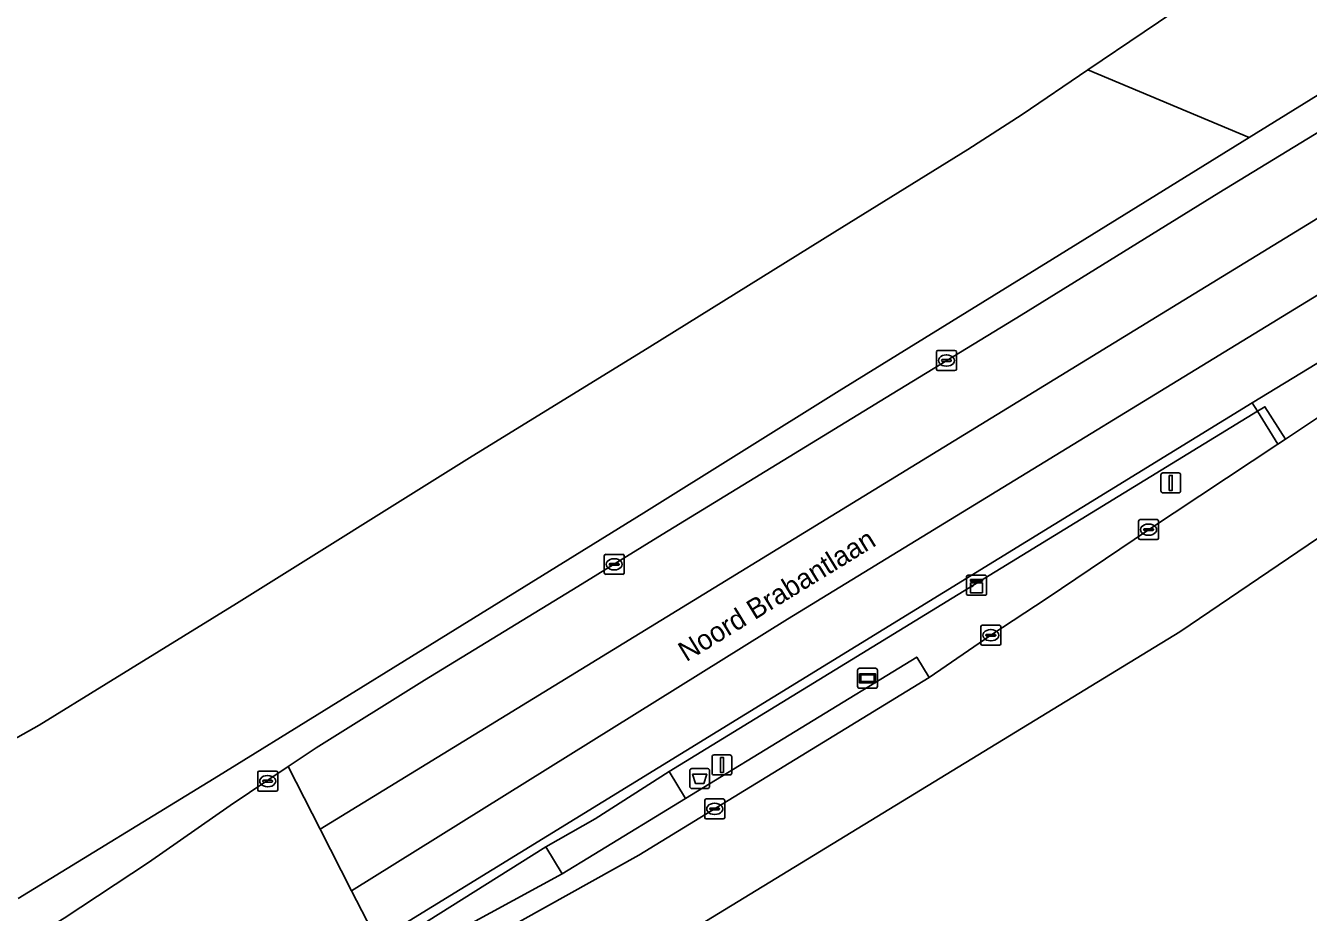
# Model space of a CAD drawing. Extents: x 157445 to 158888, y 383061 to 384688.
# Drawn here: x 157780.1 to 157844.3, y 383117.5 to 383161.8 of the extents above; entities that cross this region are included whole.
import ezdxf

# ---------------------------------------------------------------- set-up
doc = ezdxf.new("R2010")
doc.units = 0
for name, color, linetype in [('IMGEO_Afvalbak', 7, 'Continuous'), ('IMGEO_Berm_groen', 7, 'Continuous'), ('IMGEO_Groenvoorziening', 7, 'Continuous'), ('IMGEO_Hek', 7, 'Continuous'), ('IMGEO_Kast', 7, 'Continuous'), ('IMGEO_Kolk', 7, 'Continuous'), ('IMGEO_Lichtmast', 7, 'Continuous'), ('IMGEO_Openbare_ruimte_label', 7, 'Continuous'), ('IMGEO_OVBaan_gesloten', 7, 'Continuous'), ('IMGEO_Rijbaan_autoweg', 7, 'Continuous'), ('IMGEO_Rijbaan_lokaal_gesloten', 7, 'Continuous'), ('IMGEO_Rijbaan_regionaal_gesloten', 7, 'Continuous'), ('IMGEO_Voetpad_open', 7, 'Continuous'), ('IMGEO_Wegwijzer', 7, 'Continuous')]:
    doc.layers.add(name, color=color, linetype=linetype)

msp = doc.modelspace()

# ---------------------------------------------------------------- linework, layer by layer
at = {"layer": 'IMGEO_Afvalbak'}
for p, q in [((157813.325, 383123.776), (157813.325, 383124.576)), ((157813.325, 383124.576), (157813.325, 383123.776)), ((157813.425, 383124.676), (157814.215, 383124.676)), ((157814.215, 383124.676), (157813.425, 383124.676)), ((157814.315, 383124.576), (157814.315, 383123.776)), ((157814.315, 383123.776), (157814.315, 383124.576)), ((157814.215, 383123.676), (157813.425, 383123.676)), ((157813.425, 383123.676), (157814.215, 383123.676))]:
    msp.add_line(p, q, dxfattribs=at)
msp.add_lwpolyline([(157813.468, 383124.39), (157814.172, 383124.39), (157814.023, 383123.92), (157813.617, 383123.92), (157813.468, 383124.39)], dxfattribs=at)
for centre, start, end in [((157813.425, 383124.576), 90, 180), ((157813.425, 383124.576), 90, 180), ((157814.215, 383124.576), 0, 90), ((157814.215, 383124.576), 360, 90), ((157813.425, 383123.776), 180, 270), ((157813.425, 383123.776), 180, 270), ((157814.215, 383123.776), 270, 0), ((157814.215, 383123.776), 270, 0)]:
    msp.add_arc(centre, 0.1, start, end, dxfattribs=at)
at = {"layer": 'IMGEO_Berm_groen'}
for points in [[(157777.67, 383125.113), (157780.771, 383126.837), (157784.127, 383128.91), (157790.64, 383132.924), (157802.303, 383140.218), (157811.333, 383145.77), (157820.574, 383151.518), (157827.228, 383155.652), (157829.959, 383157.397), (157833.241, 383159.628), (157841.696, 383165.357), (157849.454, 383170.617)], [(157849.693, 383161.439), (157841.31, 383156.253), (157831.48, 383150.154), (157820.807, 383143.567), (157811.034, 383137.47), (157800.32, 383130.851), (157789.739, 383124.312), (157779.721, 383118.166)], [(157849.171, 383147.658), (157841.466, 383142.967), (157841.726, 383142.551), (157842.096, 383142.779), (157843.126, 383141.158), (157855.694, 383149.521), (157860.007, 383152.442), (157862.202, 383153.903), (157868.922, 383158.397)], [(157777.414, 383114.383), (157782.021, 383117.184), (157786.24, 383119.966), (157790.328, 383122.833), (157793.239, 383124.775), (157794.629, 383125.703), (157800.052, 383129.09), (157807.716, 383133.779), (157811.943, 383136.384), (157823.446, 383143.428), (157829.897, 383147.362), (157839.795, 383153.47), (157845.949, 383157.222)]]:
    msp.add_lwpolyline(points, dxfattribs=at)
at = {"layer": 'IMGEO_Groenvoorziening'}
msp.add_lwpolyline([(157843.126, 383141.158), (157842.096, 383142.779), (157841.726, 383142.551), (157842.753, 383140.907)], close=True, dxfattribs=at)
at = {"layer": 'IMGEO_Hek'}
for points in [[(157812.293, 383124.527), (157841.726, 383142.551)], [(157841.726, 383142.551), (157842.096, 383142.779), (157843.126, 383141.158)], [(157795.483, 383114.069), (157806.122, 383120.752)]]:
    msp.add_lwpolyline(points, dxfattribs=at)
at = {"layer": 'IMGEO_Kast'}
for p, q in [((157827.17, 383133.42), (157827.17, 383134.261)), ((157827.17, 383134.261), (157827.17, 383133.42)), ((157827.245, 383134.345), (157828.086, 383134.345)), ((157828.086, 383134.345), (157827.245, 383134.345)), ((157828.17, 383134.27), (157828.17, 383133.429)), ((157828.17, 383133.429), (157828.17, 383134.27)), ((157828.095, 383133.345), (157827.254, 383133.345)), ((157827.254, 383133.345), (157828.095, 383133.345))]:
    msp.add_line(p, q, dxfattribs=at)
for points in [[(157827.365, 383134.135), (157827.965, 383134.135), (157827.965, 383134.05), (157827.365, 383134.05), (157827.365, 383134.135)], [(157827.365, 383133.96), (157827.965, 383133.96), (157827.965, 383133.471), (157827.365, 383133.471), (157827.365, 383133.96)]]:
    msp.add_lwpolyline(points, dxfattribs=at)
msp.add_circle((157827.449, 383133.809), 0.0377, dxfattribs=at)
for centre, start, end in [((157827.248, 383134.267), 92.4484, 184.28452), ((157827.248, 383134.267), 92.4484, 184.28452), ((157828.092, 383134.267), 2.4484, 94.28452), ((157828.092, 383134.267), 2.4484, 94.28452), ((157827.248, 383133.423), 182.4484, 274.28452), ((157827.248, 383133.423), 182.4484, 274.28452), ((157828.092, 383133.423), 272.4484, 4.28452), ((157828.092, 383133.423), 272.4484, 4.28452)]:
    msp.add_arc(centre, 0.0779, start, end, dxfattribs=at)
at = {"layer": 'IMGEO_Kolk'}
for p, q in [((157825.666, 383144.662), (157825.666, 383145.514)), ((157825.741, 383145.588), (157826.593, 383145.588)), ((157826.154, 383145.368), (157826.179, 383145.368)), ((157826.667, 383145.514), (157826.667, 383144.662)), ((157825.925, 383145.082), (157825.925, 383145.094)), ((157826.363, 383145.045), (157825.965, 383145.045)), ((157825.968, 383145.131), (157826.366, 383145.131)), ((157826.177, 383144.808), (157826.152, 383144.808)), ((157826.409, 383145.094), (157826.409, 383145.082)), ((157826.593, 383144.588), (157825.741, 383144.588)), ((157835.779, 383136.2), (157835.779, 383137.052)), ((157835.854, 383137.126), (157836.706, 383137.126)), ((157836.78, 383137.052), (157836.78, 383136.2)), ((157836.038, 383136.62), (157836.038, 383136.632)), ((157836.476, 383136.583), (157836.078, 383136.583)), ((157836.081, 383136.669), (157836.479, 383136.669)), ((157836.267, 383136.906), (157836.292, 383136.906)), ((157836.522, 383136.632), (157836.522, 383136.62)), ((157836.706, 383136.126), (157835.854, 383136.126)), ((157836.29, 383136.346), (157836.265, 383136.346)), ((157809.044, 383134.465), (157809.044, 383135.317)), ((157809.119, 383135.391), (157809.971, 383135.391)), ((157809.532, 383135.171), (157809.557, 383135.171)), ((157810.045, 383135.317), (157810.045, 383134.465)), ((157809.303, 383134.885), (157809.303, 383134.897)), ((157809.741, 383134.848), (157809.343, 383134.848)), ((157809.346, 383134.934), (157809.744, 383134.934)), ((157809.555, 383134.611), (157809.53, 383134.611)), ((157809.787, 383134.897), (157809.787, 383134.885)), ((157809.971, 383134.391), (157809.119, 383134.391)), ((157827.886, 383130.918), (157827.886, 383131.77)), ((157827.961, 383131.844), (157828.813, 383131.844)), ((157828.145, 383131.338), (157828.145, 383131.35)), ((157828.583, 383131.301), (157828.185, 383131.301)), ((157828.188, 383131.387), (157828.586, 383131.387)), ((157828.374, 383131.624), (157828.399, 383131.624)), ((157828.629, 383131.35), (157828.629, 383131.338)), ((157828.887, 383131.77), (157828.887, 383130.918)), ((157828.813, 383130.844), (157827.961, 383130.844)), ((157828.397, 383131.064), (157828.372, 383131.064)), ((157791.706, 383123.617), (157791.706, 383124.469)), ((157791.781, 383124.543), (157792.633, 383124.543)), ((157792.194, 383124.323), (157792.219, 383124.323)), ((157792.707, 383124.469), (157792.707, 383123.617)), ((157792.633, 383123.543), (157791.781, 383123.543)), ((157791.965, 383124.037), (157791.965, 383124.049)), ((157792.403, 383124), (157792.005, 383124)), ((157792.008, 383124.086), (157792.406, 383124.086)), ((157792.217, 383123.763), (157792.192, 383123.763)), ((157792.449, 383124.049), (157792.449, 383124.037)), ((157814.07, 383122.23), (157814.07, 383123.082)), ((157814.145, 383123.156), (157814.997, 383123.156)), ((157814.558, 383122.936), (157814.583, 383122.936)), ((157815.071, 383123.082), (157815.071, 383122.23)), ((157814.329, 383122.65), (157814.329, 383122.662)), ((157814.767, 383122.613), (157814.369, 383122.613)), ((157814.372, 383122.699), (157814.77, 383122.699)), ((157814.581, 383122.376), (157814.556, 383122.376)), ((157814.813, 383122.662), (157814.813, 383122.65)), ((157814.997, 383122.156), (157814.145, 383122.156))]:
    msp.add_line(p, q, dxfattribs=at)
for points in [[(157825.666, 383144.662), (157825.666, 383145.514)], [(157825.741, 383145.588), (157826.593, 383145.588)], [(157826.667, 383145.514), (157826.667, 383144.662)], [(157826.593, 383144.588), (157825.741, 383144.588)], [(157835.779, 383136.2), (157835.779, 383137.052)], [(157835.854, 383137.126), (157836.706, 383137.126)], [(157836.78, 383137.052), (157836.78, 383136.2)], [(157836.706, 383136.126), (157835.854, 383136.126)], [(157809.044, 383134.465), (157809.044, 383135.317)], [(157809.119, 383135.391), (157809.971, 383135.391)], [(157810.045, 383135.317), (157810.045, 383134.465)], [(157809.971, 383134.391), (157809.119, 383134.391)], [(157827.886, 383130.918), (157827.886, 383131.77)], [(157827.961, 383131.844), (157828.813, 383131.844)], [(157828.887, 383131.77), (157828.887, 383130.918)], [(157828.813, 383130.844), (157827.961, 383130.844)], [(157791.706, 383123.617), (157791.706, 383124.469)], [(157791.781, 383124.543), (157792.633, 383124.543)], [(157792.707, 383124.469), (157792.707, 383123.617)], [(157792.633, 383123.543), (157791.781, 383123.543)], [(157814.07, 383122.23), (157814.07, 383123.082)], [(157814.145, 383123.156), (157814.997, 383123.156)], [(157815.071, 383123.082), (157815.071, 383122.23)], [(157814.997, 383122.156), (157814.145, 383122.156)]]:
    msp.add_lwpolyline(points, dxfattribs=at)
for centre, radius, start, end in [((157825.743, 383145.512), 0.0765, 91.55205, 178.44795), ((157825.743, 383145.512), 0.0765, 91.55205, 178.44795), ((157826.591, 383145.512), 0.0765, 1.55205, 88.44795), ((157826.591, 383145.512), 0.0765, 1.55205, 88.44795), ((157825.965, 383145.091), 0.0403, 85.87752, 175.75265), ((157825.962, 383145.081), 0.0366, 178.93798, 274.71019), ((157826.366, 383145.088), 0.043, 264.86636, 352.45326), ((157826.37, 383145.093), 0.0386, 1.73085, 96.63898), ((157825.743, 383144.664), 0.0765, 181.55205, 268.44795), ((157825.743, 383144.664), 0.0765, 181.55205, 268.44795), ((157826.591, 383144.664), 0.0765, 271.55205, 358.44795), ((157826.591, 383144.664), 0.0765, 271.55205, 358.44795), ((157835.856, 383137.05), 0.0765, 91.55205, 178.44795), ((157835.856, 383137.05), 0.0765, 91.55205, 178.44795), ((157836.704, 383137.05), 0.0765, 1.55205, 88.44795), ((157836.704, 383137.05), 0.0765, 1.55205, 88.44795), ((157836.078, 383136.629), 0.0403, 85.87752, 175.75265), ((157836.075, 383136.619), 0.0366, 178.93798, 274.71019), ((157836.479, 383136.626), 0.043, 264.86636, 352.45326), ((157836.483, 383136.631), 0.0386, 1.73085, 96.63898), ((157835.856, 383136.202), 0.0765, 181.55205, 268.44795), ((157835.856, 383136.202), 0.0765, 181.55205, 268.44795), ((157836.704, 383136.202), 0.0765, 271.55205, 358.44795), ((157836.704, 383136.202), 0.0765, 271.55205, 358.44795), ((157809.121, 383135.315), 0.0765, 91.55205, 178.44795), ((157809.121, 383135.315), 0.0765, 91.55205, 178.44795), ((157809.969, 383135.315), 0.0765, 1.55205, 88.44795), ((157809.969, 383135.315), 0.0765, 1.55205, 88.44795), ((157809.121, 383134.467), 0.0765, 181.55205, 268.44795), ((157809.121, 383134.467), 0.0765, 181.55205, 268.44795), ((157809.343, 383134.894), 0.0403, 85.87752, 175.75265), ((157809.34, 383134.884), 0.0366, 178.93798, 274.71019), ((157809.744, 383134.891), 0.043, 264.86636, 352.45326), ((157809.748, 383134.896), 0.0386, 1.73085, 96.63898), ((157809.969, 383134.467), 0.0765, 271.55205, 358.44795), ((157809.969, 383134.467), 0.0765, 271.55205, 358.44795), ((157827.963, 383131.768), 0.0765, 91.55205, 178.44795), ((157827.963, 383131.768), 0.0765, 91.55205, 178.44795), ((157828.185, 383131.347), 0.0403, 85.87752, 175.75265), ((157828.182, 383131.337), 0.0366, 178.93798, 274.71019), ((157828.586, 383131.344), 0.043, 264.86636, 352.45326), ((157828.59, 383131.349), 0.0386, 1.73085, 96.63898), ((157828.811, 383131.768), 0.0765, 1.55205, 88.44795), ((157828.811, 383131.768), 0.0765, 1.55205, 88.44795), ((157827.963, 383130.92), 0.0765, 181.55205, 268.44795), ((157827.963, 383130.92), 0.0765, 181.55205, 268.44795), ((157828.811, 383130.92), 0.0765, 271.55205, 358.44795), ((157828.811, 383130.92), 0.0765, 271.55205, 358.44795), ((157791.783, 383124.467), 0.0765, 91.55205, 178.44795), ((157791.783, 383124.467), 0.0765, 91.55205, 178.44795), ((157792.631, 383124.467), 0.0765, 1.55205, 88.44795), ((157792.631, 383124.467), 0.0765, 1.55205, 88.44795), ((157791.783, 383123.619), 0.0765, 181.55205, 268.44795), ((157791.783, 383123.619), 0.0765, 181.55205, 268.44795), ((157792.005, 383124.046), 0.0403, 85.87752, 175.75265), ((157792.002, 383124.036), 0.0366, 178.93798, 274.71019), ((157792.406, 383124.043), 0.043, 264.86636, 352.45326), ((157792.41, 383124.048), 0.0386, 1.73085, 96.63898), ((157792.631, 383123.619), 0.0765, 271.55205, 358.44795), ((157792.631, 383123.619), 0.0765, 271.55205, 358.44795), ((157814.147, 383123.08), 0.0765, 91.55205, 178.44795), ((157814.147, 383123.08), 0.0765, 91.55205, 178.44795), ((157814.995, 383123.08), 0.0765, 1.55205, 88.44795), ((157814.995, 383123.08), 0.0765, 1.55205, 88.44795), ((157814.369, 383122.659), 0.0403, 85.87752, 175.75265), ((157814.366, 383122.649), 0.0366, 178.93798, 274.71019), ((157814.77, 383122.656), 0.043, 264.86636, 352.45326), ((157814.774, 383122.661), 0.0386, 1.73085, 96.63898), ((157814.147, 383122.232), 0.0765, 181.55205, 268.44795), ((157814.147, 383122.232), 0.0765, 181.55205, 268.44795), ((157814.995, 383122.232), 0.0765, 271.55205, 358.44795), ((157814.995, 383122.232), 0.0765, 271.55205, 358.44795)]:
    msp.add_arc(centre, radius, start, end, dxfattribs=at)
for centre, major_axis, ratio, start_param, end_param in [((157826.153, 383145.088), (-0.387, 0.002), 0.722429, 4.712389, 7.853982), ((157826.178, 383145.088), (-0.39, 0.002), 0.717154, 1.570796, 4.712389), ((157836.266, 383136.626), (-0.387, 0.002), 0.722429, 4.712389, 7.853982), ((157836.291, 383136.626), (-0.39, 0.002), 0.717154, 1.570796, 4.712389), ((157809.531, 383134.891), (-0.387, 0.002), 0.722429, 4.712389, 7.853982), ((157809.556, 383134.891), (-0.39, 0.002), 0.717154, 1.570796, 4.712389), ((157828.373, 383131.344), (-0.387, 0.002), 0.722429, 4.712389, 7.853982), ((157828.398, 383131.344), (-0.39, 0.002), 0.717154, 1.570796, 4.712389), ((157792.193, 383124.043), (-0.387, 0.002), 0.722429, 4.712389, 7.853982), ((157792.218, 383124.043), (-0.39, 0.002), 0.717154, 1.570796, 4.712389), ((157814.557, 383122.656), (-0.387, 0.002), 0.722429, 4.712389, 7.853982), ((157814.582, 383122.656), (-0.39, 0.002), 0.717154, 1.570796, 4.712389)]:
    msp.add_ellipse(centre, major_axis=major_axis, ratio=ratio, start_param=start_param, end_param=end_param, dxfattribs=at)
at = {"layer": 'IMGEO_Lichtmast'}
for p, q in [((157836.893, 383138.567), (157836.893, 383139.367)), ((157836.893, 383139.367), (157836.893, 383138.567)), ((157836.993, 383139.467), (157837.783, 383139.467)), ((157837.783, 383139.467), (157836.993, 383139.467)), ((157837.883, 383139.367), (157837.883, 383138.567)), ((157837.883, 383138.567), (157837.883, 383139.367)), ((157837.783, 383138.467), (157836.993, 383138.467)), ((157836.993, 383138.467), (157837.783, 383138.467)), ((157814.438, 383124.455), (157814.438, 383125.255)), ((157814.438, 383125.255), (157814.438, 383124.455)), ((157814.538, 383125.355), (157815.328, 383125.355)), ((157815.328, 383125.355), (157814.538, 383125.355)), ((157815.428, 383125.255), (157815.428, 383124.455)), ((157815.428, 383124.455), (157815.428, 383125.255)), ((157815.328, 383124.355), (157814.538, 383124.355)), ((157814.538, 383124.355), (157815.328, 383124.355))]:
    msp.add_line(p, q, dxfattribs=at)
for points in [[(157837.313, 383139.342), (157837.463, 383139.342), (157837.463, 383138.592), (157837.313, 383138.592), (157837.313, 383139.342)], [(157814.858, 383125.23), (157815.008, 383125.23), (157815.008, 383124.48), (157814.858, 383124.48), (157814.858, 383125.23)]]:
    msp.add_lwpolyline(points, dxfattribs=at)
for centre, start, end in [((157836.993, 383139.367), 90, 180), ((157836.993, 383139.367), 90, 180), ((157837.783, 383139.367), 0, 90), ((157837.783, 383139.367), 360, 90), ((157836.993, 383138.567), 180, 270), ((157836.993, 383138.567), 180, 270), ((157837.783, 383138.567), 270, 0), ((157837.783, 383138.567), 270, 0), ((157814.538, 383125.255), 90, 180), ((157814.538, 383125.255), 90, 180), ((157815.328, 383125.255), 0, 90), ((157815.328, 383125.255), 360, 90), ((157814.538, 383124.455), 180, 270), ((157814.538, 383124.455), 180, 270), ((157815.328, 383124.455), 270, 0), ((157815.328, 383124.455), 270, 0)]:
    msp.add_arc(centre, 0.1, start, end, dxfattribs=at)
at = {"layer": 'IMGEO_OVBaan_gesloten'}
for points in [[(157801.183, 383109.138), (157837.838, 383131.51), (157886.262, 383164.355), (157921.085, 383182.683), (157922.478, 383183.625), (157920.812, 383185.539), (157918.315, 383183.832)], [(157880.522, 383166.184), (157878.429, 383164.767), (157876.333, 383163.353), (157868.922, 383158.397), (157862.202, 383153.903), (157860.007, 383152.442), (157855.694, 383149.521), (157843.126, 383141.158), (157842.753, 383140.907), (157836.277, 383136.625), (157831.208, 383133.205), (157828.387, 383131.343), (157825.304, 383129.222), (157810.78, 383120.337), (157798.958, 383113.753), (157800.675, 383110.893), (157801.568, 383111.378)]]:
    msp.add_lwpolyline(points, dxfattribs=at)
at = {"layer": 'IMGEO_Rijbaan_autoweg'}
msp.add_lwpolyline([(157849.454, 383170.617), (157841.696, 383165.357), (157833.241, 383159.628), (157841.31, 383156.253), (157849.693, 383161.439)], dxfattribs=at)
at = {"layer": 'IMGEO_Rijbaan_lokaal_gesloten'}
msp.add_lwpolyline([(157779.721, 383118.166), (157789.739, 383124.312), (157800.32, 383130.851), (157811.034, 383137.47), (157820.807, 383143.567), (157831.48, 383150.154), (157841.31, 383156.253), (157833.241, 383159.628), (157829.959, 383157.397), (157827.228, 383155.652), (157820.574, 383151.518), (157811.333, 383145.77), (157802.303, 383140.218), (157790.64, 383132.924), (157784.127, 383128.91), (157780.771, 383126.837), (157777.67, 383125.113)], dxfattribs=at)
at = {"layer": 'IMGEO_Rijbaan_regionaal_gesloten'}
for points in [[(157878.101, 383168.871), (157888.031, 383174.934), (157888.346, 383175.127), (157894.855, 383179.135), (157895.18, 383179.335), (157914.964, 383191.398), (157915.449, 383191.695), (157915.412, 383191.738), (157913.341, 383194.116), (157889.349, 383179.52), (157857.728, 383160.152), (157837.751, 383147.916), (157794.84, 383121.634), (157796.408, 383118.555), (157818.208, 383132.145), (157850.017, 383151.587), (157873.129, 383165.431)], [(157873.129, 383165.431), (157850.017, 383151.587), (157818.208, 383132.145), (157796.408, 383118.555), (157797.677, 383116.065), (157841.466, 383142.967)], [(157845.949, 383157.222), (157839.795, 383153.47), (157829.897, 383147.362), (157823.446, 383143.428), (157811.943, 383136.384), (157807.716, 383133.779), (157800.052, 383129.09), (157794.629, 383125.703), (157793.239, 383124.775), (157794.84, 383121.634), (157837.751, 383147.916), (157857.728, 383160.152)], [(157841.466, 383142.967), (157849.171, 383147.658)], [(157794.804, 383114.295), (157797.677, 383116.065), (157796.408, 383118.555), (157794.84, 383121.634), (157793.239, 383124.775), (157790.328, 383122.833), (157786.24, 383119.966), (157782.021, 383117.184), (157777.414, 383114.383), (157772.643, 383111.611), (157767.904, 383108.913), (157765.289, 383107.502), (157766.712, 383104.414), (157769.128, 383099.169), (157770.491, 383096.21), (157775.026, 383098.2)]]:
    msp.add_lwpolyline(points, dxfattribs=at)
at = {"layer": 'IMGEO_Voetpad_open'}
for points in [[(157795.483, 383114.069), (157806.122, 383120.752), (157808.591, 383122.162), (157812.293, 383124.527), (157841.726, 383142.551), (157841.466, 383142.967), (157797.677, 383116.065), (157794.804, 383114.295)], [(157796.117, 383112.293), (157798.958, 383113.753), (157798.456, 383114.792), (157806.944, 383119.406), (157806.122, 383120.752), (157795.483, 383114.069), (157796.171, 383112.865)]]:
    msp.add_lwpolyline(points, dxfattribs=at)
for points in [[(157812.293, 383124.527), (157813.115, 383123.182), (157824.677, 383130.252), (157825.304, 383129.222), (157828.387, 383131.343), (157831.208, 383133.205), (157836.277, 383136.625), (157842.753, 383140.907), (157841.726, 383142.551)], [(157825.304, 383129.222), (157824.677, 383130.252), (157813.115, 383123.182), (157808.532, 383120.377), (157806.944, 383119.406), (157798.456, 383114.792), (157798.958, 383113.753), (157810.78, 383120.337)], [(157806.122, 383120.752), (157806.944, 383119.406), (157808.532, 383120.377), (157813.115, 383123.182), (157812.293, 383124.527), (157808.591, 383122.162)]]:
    msp.add_lwpolyline(points, close=True, dxfattribs=at)
at = {"layer": 'IMGEO_Wegwijzer'}
for p, q in [((157821.723, 383128.789), (157821.723, 383129.589)), ((157821.723, 383129.589), (157821.723, 383128.789)), ((157821.823, 383129.689), (157822.613, 383129.689)), ((157822.613, 383129.689), (157821.823, 383129.689)), ((157822.713, 383129.589), (157822.713, 383128.789)), ((157822.713, 383128.789), (157822.713, 383129.589)), ((157822.613, 383128.689), (157821.823, 383128.689)), ((157821.823, 383128.689), (157822.613, 383128.689))]:
    msp.add_line(p, q, dxfattribs=at)
for points in [[(157821.824, 383129.421), (157822.612, 383129.421), (157822.612, 383128.957), (157821.824, 383128.957), (157821.824, 383129.421)], [(157821.889, 383129.356), (157821.889, 383129.022), (157822.547, 383129.022), (157822.547, 383129.356), (157821.889, 383129.356)]]:
    msp.add_lwpolyline(points, dxfattribs=at)
for centre, start, end in [((157821.823, 383129.589), 90, 180), ((157821.823, 383129.589), 90, 180), ((157822.613, 383129.589), 0, 90), ((157822.613, 383129.589), 360, 90), ((157821.823, 383128.789), 180, 270), ((157821.823, 383128.789), 180, 270), ((157822.613, 383128.789), 270, 0), ((157822.613, 383128.789), 270, 0)]:
    msp.add_arc(centre, 0.1, start, end, dxfattribs=at)

# ---------------------------------------------------------------- texts
at = {"layer": 'IMGEO_Openbare_ruimte_label'}
msp.add_text('Noord Brabantlaan', height=1, rotation=31.54367, dxfattribs=at).set_placement((157813.148, 383129.991))

doc.saveas('drawing.dxf')
